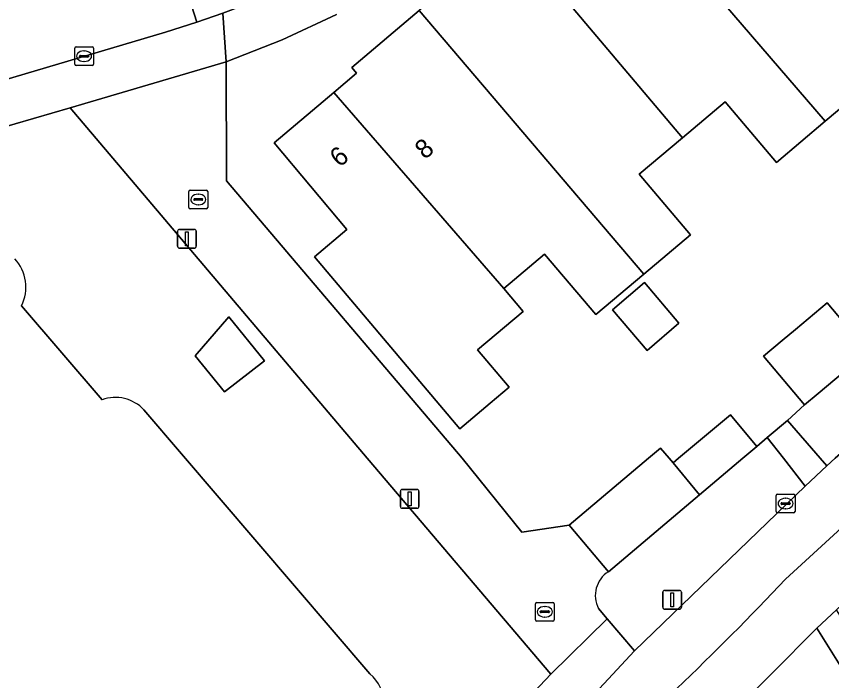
# Model space of a CAD drawing. Extents: x 157767 to 159172, y 387839 to 389425.
# Drawn here: x 158611.91 to 158655.29, y 388488.15 to 388523.53 of the extents above; entities that cross this region are included whole.
import ezdxf

# ---------------------------------------------------------------- set-up
doc = ezdxf.new("R2010")
doc.units = 0
for name, color, linetype in [('IMGEO_Erf', 7, 'Continuous'), ('IMGEO_Fietspad_gesloten', 7, 'Continuous'), ('IMGEO_Groenvoorziening', 7, 'Continuous'), ('IMGEO_Kolk', 7, 'Continuous'), ('IMGEO_Lichtmast', 7, 'Continuous'), ('IMGEO_Pand', 7, 'Continuous'), ('IMGEO_Pand_nummerreeks', 7, 'Continuous'), ('IMGEO_Rijbaan_lokaal_open', 7, 'Continuous'), ('IMGEO_Voetpad_open', 7, 'Continuous')]:
    doc.layers.add(name, color=color, linetype=linetype)

msp = doc.modelspace()

# ---------------------------------------------------------------- linework, layer by layer
at = {"layer": 'IMGEO_Erf'}
for points in [[(158628.945, 388523.637), (158626.049, 388522.288), (158623.08, 388521.107), (158623.096, 388514.772), (158635.628, 388500.002), (158638.811, 388496.07), (158641.325, 388496.428), (158645.55, 388500), (158646.192, 388500.544), (158646.651, 388500.002), (158646.854, 388499.761), (158647.14, 388500.002), (158649.9, 388502.311), (158651.304, 388500.632), (158651.864, 388501.105), (158652.933, 388502.007), (158653.844, 388502.838), (158651.664, 388505.444), (158652.661, 388506.278), (158653.36, 388506.863), (158655.057, 388508.282), (158657.237, 388505.676)], [(158657.357, 388519.98), (158654.941, 388517.943), (158652.348, 388515.755), (158649.63, 388518.978), (158647.352, 388517.057), (158645.055, 388515.119), (158647.775, 388511.894), (158645.289, 388509.797), (158642.741, 388507.647), (158640.018, 388510.875), (158637.846, 388509.043), (158638.876, 388507.821), (158636.447, 388505.773), (158638.126, 388503.782), (158637.129, 388502.941), (158635.5, 388501.567), (158627.773, 388510.727), (158629.493, 388512.178), (158625.619, 388516.801), (158628.799, 388519.482), (158630.015, 388520.507), (158629.758, 388520.814), (158633.346, 388523.839)], [(158631.562, 388479.175), (158640.35, 388488.498), (158630.569, 388500), (158614.765, 388518.665), (158607.924, 388516.663), (158602.064, 388514.947), (158582.659, 388509.267), (158580.881, 388508.747), (158574.283, 388506.693), (158571.826, 388505.624), (158570.247, 388504.772), (158568.103, 388503.379), (158563.902, 388500.002), (158546.841, 388486.547)], [(158612.182, 388508.11), (158616.471, 388503.109)], [(158618.697, 388502.572), (158630.72, 388488.527)]]:
    msp.add_lwpolyline(points, dxfattribs=at)
for points in [[(158647.168, 388507.186), (158645.468, 388505.74), (158643.627, 388507.906), (158645.326, 388509.351)], [(158621.415, 388505.462), (158623.212, 388507.533), (158625.119, 388505.193), (158622.986, 388503.534)]]:
    msp.add_lwpolyline(points, close=True, dxfattribs=at)
for centre, radius, start, end in [((158610.187, 388509.113), 2.233, 333.3161, 42.6954), ((158617.184, 388501.184), 2.053, 42.5348, 110.3394), ((158629.282, 388486.861), 2.201, 311.2243, 49.1897)]:
    msp.add_arc(centre, radius, start, end, dxfattribs=at)
at = {"layer": 'IMGEO_Fietspad_gesloten'}
msp.add_lwpolyline([(158652.838, 388493.554), (158659.858, 388500), (158660.682, 388500.679), (158664.653, 388504.018), (158670.056, 388508.515), (158678.286, 388515.435), (158684.993, 388521.093), (158682.972, 388523.432), (158682.17, 388522.755), (158675.086, 388516.78), (158674.13, 388515.973), (158672.921, 388514.953), (158671.918, 388514.107), (158664.936, 388508.217), (158663.241, 388506.781), (158660.428, 388504.325), (158659.208, 388503.261), (158655.473, 388500), (158655.036, 388499.593), (158653.875, 388498.513), (158644.809, 388489.749), (158640.139, 388484.721)], dxfattribs=at)
msp.add_arc((158535.454, 388604.533), 161.541, 313.69985, 316.60668, dxfattribs=at)
at = {"layer": 'IMGEO_Groenvoorziening'}
for points in [[(158659.208, 388503.261), (158657.237, 388505.676), (158654.581, 388503.455), (158653.844, 388502.838), (158652.933, 388502.007), (158654.681, 388500), (158655.036, 388499.593), (158655.473, 388500)], [(158642.419, 388467.188), (158650.996, 388473.359), (158666.864, 388485.888), (158660.186, 388481.857), (158654.51, 388490.947), (158649.707, 388486.119), (158642.859, 388478.94), (158647.265, 388471.978), (158642.208, 388468.343), (158639.196, 388473.512), (158641.827, 388476.336), (158641.285, 388477.29), (158638.204, 388474.061)]]:
    msp.add_lwpolyline(points, close=True, dxfattribs=at)
for points in [[(158653.875, 388498.513), (158652.721, 388500), (158651.864, 388501.105), (158651.304, 388500.632), (158650.559, 388500.002), (158648.257, 388498.055), (158643.414, 388493.959)], [(158642.886, 388491.996), (158643.351, 388491.453), (158644.809, 388489.749), (158653.875, 388498.513)]]:
    msp.add_lwpolyline(points, dxfattribs=at)
msp.add_arc((158644.209, 388492.693), 1.495, 122.1107, 207.7796, dxfattribs=at)
at = {"layer": 'IMGEO_Kolk'}
for p, q in [((158615.014, 388520.982), (158615.014, 388521.834)), ((158615.089, 388521.908), (158615.941, 388521.908)), ((158616.015, 388521.834), (158616.015, 388520.982)), ((158615.273, 388521.402), (158615.273, 388521.414)), ((158615.711, 388521.365), (158615.313, 388521.365)), ((158615.316, 388521.451), (158615.714, 388521.451)), ((158615.502, 388521.688), (158615.527, 388521.688)), ((158615.757, 388521.414), (158615.757, 388521.402)), ((158615.941, 388520.908), (158615.089, 388520.908)), ((158615.525, 388521.128), (158615.5, 388521.128)), ((158621.089, 388513.355), (158621.089, 388514.207)), ((158621.164, 388514.281), (158622.016, 388514.281)), ((158621.577, 388514.061), (158621.602, 388514.061)), ((158622.09, 388514.207), (158622.09, 388513.355)), ((158621.348, 388513.775), (158621.348, 388513.787)), ((158621.786, 388513.738), (158621.388, 388513.738)), ((158621.391, 388513.824), (158621.789, 388513.824)), ((158621.832, 388513.787), (158621.832, 388513.775)), ((158622.016, 388513.281), (158621.164, 388513.281)), ((158621.6, 388513.501), (158621.575, 388513.501)), ((158652.34, 388497.16), (158652.34, 388498.012)), ((158652.415, 388498.086), (158653.267, 388498.086)), ((158653.341, 388498.012), (158653.341, 388497.16)), ((158652.599, 388497.58), (158652.599, 388497.592)), ((158653.037, 388497.543), (158652.639, 388497.543)), ((158652.642, 388497.629), (158653.04, 388497.629)), ((158652.828, 388497.866), (158652.853, 388497.866)), ((158653.083, 388497.592), (158653.083, 388497.58)), ((158653.267, 388497.086), (158652.415, 388497.086)), ((158652.851, 388497.306), (158652.826, 388497.306)), ((158639.602, 388492.324), (158640.454, 388492.324)), ((158639.527, 388491.398), (158639.527, 388492.25)), ((158639.829, 388491.867), (158640.227, 388491.867)), ((158640.015, 388492.104), (158640.04, 388492.104)), ((158640.528, 388492.25), (158640.528, 388491.398)), ((158639.786, 388491.818), (158639.786, 388491.83)), ((158640.224, 388491.781), (158639.826, 388491.781)), ((158640.038, 388491.544), (158640.013, 388491.544)), ((158640.27, 388491.83), (158640.27, 388491.818)), ((158640.454, 388491.324), (158639.602, 388491.324))]:
    msp.add_line(p, q, dxfattribs=at)
for points in [[(158615.014, 388520.982), (158615.014, 388521.834)], [(158615.089, 388521.908), (158615.941, 388521.908)], [(158616.015, 388521.834), (158616.015, 388520.982)], [(158615.941, 388520.908), (158615.089, 388520.908)], [(158621.089, 388513.355), (158621.089, 388514.207)], [(158621.164, 388514.281), (158622.016, 388514.281)], [(158622.09, 388514.207), (158622.09, 388513.355)], [(158622.016, 388513.281), (158621.164, 388513.281)], [(158652.34, 388497.16), (158652.34, 388498.012)], [(158652.415, 388498.086), (158653.267, 388498.086)], [(158653.341, 388498.012), (158653.341, 388497.16)], [(158653.267, 388497.086), (158652.415, 388497.086)], [(158639.602, 388492.324), (158640.454, 388492.324)], [(158639.527, 388491.398), (158639.527, 388492.25)], [(158640.528, 388492.25), (158640.528, 388491.398)], [(158640.454, 388491.324), (158639.602, 388491.324)]]:
    msp.add_lwpolyline(points, dxfattribs=at)
for centre, radius, start, end in [((158615.091, 388521.832), 0.0765, 91.552, 178.448), ((158615.091, 388521.832), 0.0765, 91.552, 178.448), ((158615.939, 388521.832), 0.0765, 1.552, 88.448), ((158615.939, 388521.832), 0.0765, 1.552, 88.448), ((158615.313, 388521.411), 0.0403, 85.8775, 175.7526), ((158615.31, 388521.401), 0.0366, 178.938, 274.7102), ((158615.714, 388521.408), 0.043, 264.8664, 352.4533), ((158615.718, 388521.413), 0.0386, 1.7309, 96.639), ((158615.091, 388520.984), 0.0765, 181.552, 268.448), ((158615.091, 388520.984), 0.0765, 181.552, 268.448), ((158615.939, 388520.984), 0.0765, 271.552, 358.448), ((158615.939, 388520.984), 0.0765, 271.552, 358.448), ((158621.166, 388514.205), 0.0765, 91.552, 178.448), ((158621.166, 388514.205), 0.0765, 91.552, 178.448), ((158622.014, 388514.205), 0.0765, 1.552, 88.448), ((158622.014, 388514.205), 0.0765, 1.552, 88.448), ((158621.388, 388513.784), 0.0403, 85.8775, 175.7526), ((158621.385, 388513.774), 0.0366, 178.938, 274.7102), ((158621.789, 388513.781), 0.043, 264.8664, 352.4533), ((158621.793, 388513.786), 0.0386, 1.7309, 96.639), ((158621.166, 388513.357), 0.0765, 181.552, 268.448), ((158621.166, 388513.357), 0.0765, 181.552, 268.448), ((158622.014, 388513.357), 0.0765, 271.552, 358.448), ((158622.014, 388513.357), 0.0765, 271.552, 358.448), ((158652.417, 388498.01), 0.0765, 91.552, 178.448), ((158652.417, 388498.01), 0.0765, 91.552, 178.448), ((158653.265, 388498.01), 0.0765, 1.552, 88.448), ((158653.265, 388498.01), 0.0765, 1.552, 88.448), ((158652.639, 388497.589), 0.0403, 85.8775, 175.7526), ((158652.636, 388497.579), 0.0366, 178.938, 274.7102), ((158653.04, 388497.586), 0.043, 264.8664, 352.4533), ((158653.044, 388497.591), 0.0386, 1.7309, 96.639), ((158652.417, 388497.162), 0.0765, 181.552, 268.448), ((158652.417, 388497.162), 0.0765, 181.552, 268.448), ((158653.265, 388497.162), 0.0765, 271.552, 358.448), ((158653.265, 388497.162), 0.0765, 271.552, 358.448), ((158639.604, 388492.248), 0.0765, 91.552, 178.448), ((158639.604, 388492.248), 0.0765, 91.552, 178.448), ((158640.452, 388492.248), 0.0765, 1.552, 88.448), ((158640.452, 388492.248), 0.0765, 1.552, 88.448), ((158639.826, 388491.827), 0.0403, 85.8775, 175.7526), ((158640.231, 388491.829), 0.0386, 1.7309, 96.639), ((158639.823, 388491.817), 0.0366, 178.938, 274.7102), ((158640.227, 388491.824), 0.043, 264.8664, 352.4533), ((158639.604, 388491.4), 0.0765, 181.552, 268.448), ((158639.604, 388491.4), 0.0765, 181.552, 268.448), ((158640.452, 388491.4), 0.0765, 271.552, 358.448), ((158640.452, 388491.4), 0.0765, 271.552, 358.448)]:
    msp.add_arc(centre, radius, start, end, dxfattribs=at)
for centre, major_axis, ratio, start_param, end_param in [((158615.501, 388521.408), (-0.387, 0.002), 0.722429, 4.712389, 7.853982), ((158615.526, 388521.408), (-0.39, 0.002), 0.717154, 1.570796, 4.712389), ((158621.576, 388513.781), (-0.387, 0.002), 0.722429, 4.712389, 7.853982), ((158621.601, 388513.781), (-0.39, 0.002), 0.717154, 1.570796, 4.712389), ((158652.827, 388497.586), (-0.387, 0.002), 0.722429, 4.712389, 7.853982), ((158652.852, 388497.586), (-0.39, 0.002), 0.717154, 1.570796, 4.712389), ((158640.014, 388491.824), (-0.387, 0.002), 0.722429, 4.712389, 7.853982), ((158640.039, 388491.824), (-0.39, 0.002), 0.717154, 1.570796, 4.712389)]:
    msp.add_ellipse(centre, major_axis=major_axis, ratio=ratio, start_param=start_param, end_param=end_param, dxfattribs=at)
at = {"layer": 'IMGEO_Lichtmast'}
for p, q in [((158620.486, 388511.285), (158620.486, 388512.085)), ((158620.486, 388512.085), (158620.486, 388511.285)), ((158620.586, 388512.185), (158621.376, 388512.185)), ((158621.376, 388512.185), (158620.586, 388512.185)), ((158621.476, 388512.085), (158621.476, 388511.285)), ((158621.476, 388511.285), (158621.476, 388512.085)), ((158621.376, 388511.185), (158620.586, 388511.185)), ((158620.586, 388511.185), (158621.376, 388511.185)), ((158632.342, 388497.437), (158632.342, 388498.237)), ((158632.342, 388498.237), (158632.342, 388497.437)), ((158632.442, 388498.337), (158633.232, 388498.337)), ((158633.232, 388498.337), (158632.442, 388498.337)), ((158633.332, 388498.237), (158633.332, 388497.437)), ((158633.332, 388497.437), (158633.332, 388498.237)), ((158633.232, 388497.337), (158632.442, 388497.337)), ((158632.442, 388497.337), (158633.232, 388497.337)), ((158646.309, 388492.063), (158646.309, 388492.863)), ((158646.309, 388492.863), (158646.309, 388492.063)), ((158646.409, 388492.963), (158647.199, 388492.963)), ((158647.199, 388492.963), (158646.409, 388492.963)), ((158647.299, 388492.863), (158647.299, 388492.063)), ((158647.299, 388492.063), (158647.299, 388492.863)), ((158647.199, 388491.963), (158646.409, 388491.963)), ((158646.409, 388491.963), (158647.199, 388491.963))]:
    msp.add_line(p, q, dxfattribs=at)
for points in [[(158620.906, 388512.06), (158621.056, 388512.06), (158621.056, 388511.31), (158620.906, 388511.31), (158620.906, 388512.06)], [(158632.762, 388498.212), (158632.912, 388498.212), (158632.912, 388497.462), (158632.762, 388497.462), (158632.762, 388498.212)], [(158646.729, 388492.838), (158646.879, 388492.838), (158646.879, 388492.088), (158646.729, 388492.088), (158646.729, 388492.838)]]:
    msp.add_lwpolyline(points, dxfattribs=at)
for centre, start, end in [((158620.586, 388512.085), 90, 180), ((158620.586, 388512.085), 90, 180), ((158621.376, 388512.085), 0, 90), ((158621.376, 388512.085), 360, 90), ((158620.586, 388511.285), 180, 270), ((158620.586, 388511.285), 180, 270), ((158621.376, 388511.285), 270, 0), ((158621.376, 388511.285), 270, 0), ((158632.442, 388498.237), 90, 180), ((158632.442, 388498.237), 90, 180), ((158633.232, 388498.237), 0, 90), ((158633.232, 388498.237), 360, 90), ((158632.442, 388497.437), 180, 270), ((158632.442, 388497.437), 180, 270), ((158633.232, 388497.437), 270, 0), ((158633.232, 388497.437), 270, 0), ((158646.409, 388492.863), 90, 180), ((158646.409, 388492.863), 90, 180), ((158647.199, 388492.863), 0, 90), ((158647.199, 388492.863), 360, 90), ((158646.409, 388492.063), 180, 270), ((158646.409, 388492.063), 180, 270), ((158647.199, 388492.063), 270, 0), ((158647.199, 388492.063), 270, 0)]:
    msp.add_arc(centre, 0.1, start, end, dxfattribs=at)
at = {"layer": 'IMGEO_Pand'}
for points in [[(158648.017, 388535.716), (158646.284, 388534.254), (158645.557, 388533.641), (158649.438, 388529.04), (158647.102, 388527.069), (158654.941, 388517.943), (158657.357, 388519.98), (158659.705, 388521.96), (158659.59, 388522.095), (158656.977, 388525.171)], [(158647.102, 388527.069), (158644.835, 388525.157), (158640.945, 388529.769), (158640.219, 388529.157), (158638.427, 388527.645), (158647.352, 388517.057), (158649.63, 388518.978), (158652.348, 388515.755), (158654.941, 388517.943)], [(158633.346, 388523.839), (158645.289, 388509.797), (158647.775, 388511.894), (158645.055, 388515.119), (158647.352, 388517.057), (158638.427, 388527.645), (158636.671, 388526.164), (158636.436, 388526.444)], [(158633.346, 388523.839), (158629.758, 388520.814), (158630.015, 388520.507), (158628.799, 388519.482), (158637.846, 388509.043), (158640.018, 388510.875), (158642.741, 388507.647), (158645.289, 388509.797)], [(158628.799, 388519.482), (158625.619, 388516.801), (158629.493, 388512.178), (158627.773, 388510.727), (158635.5, 388501.567), (158637.129, 388502.941), (158638.126, 388503.782), (158636.447, 388505.773), (158638.876, 388507.821), (158637.846, 388509.043)], [(158643.627, 388507.906), (158645.468, 388505.74), (158647.168, 388507.186), (158645.326, 388509.351)], [(158655.057, 388508.282), (158653.36, 388506.863), (158652.661, 388506.278), (158651.664, 388505.444), (158653.844, 388502.838), (158654.581, 388503.455), (158657.237, 388505.676)], [(158621.415, 388505.462), (158622.986, 388503.534), (158625.119, 388505.193), (158623.212, 388507.533)], [(158646.854, 388499.761), (158648.257, 388498.055), (158650.559, 388500.002), (158651.304, 388500.632), (158649.9, 388502.311), (158647.14, 388500.002)], [(158646.854, 388499.761), (158646.651, 388500.002), (158646.192, 388500.544), (158645.55, 388500), (158641.325, 388496.428), (158643.414, 388493.959), (158648.257, 388498.055)]]:
    msp.add_lwpolyline(points, close=True, dxfattribs=at)
for points in [[(158616.471, 388503.109), (158612.182, 388508.11)], [(158630.72, 388488.527), (158618.697, 388502.572)]]:
    msp.add_lwpolyline(points, dxfattribs=at)
for centre, radius, start, end in [((158610.187, 388509.113), 2.233, 333.3161, 42.6954), ((158617.184, 388501.184), 2.053, 42.5348, 110.3394), ((158629.282, 388486.861), 2.201, 311.2243, 49.1897)]:
    msp.add_arc(centre, radius, start, end, dxfattribs=at)
at = {"layer": 'IMGEO_Rijbaan_lokaal_open'}
for points in [[(158619.96, 388528.12), (158621.504, 388523.216), (158622.895, 388523.704), (158624.112, 388524.161), (158622.582, 388529.072)], [(158619.85, 388522.693), (158621.504, 388523.216), (158619.96, 388528.12)], [(158575.174, 388509.446), (158597.424, 388516.038), (158619.85, 388522.693)], [(158623.096, 388514.772), (158623.08, 388521.107), (158614.765, 388518.665), (158630.569, 388500), (158640.35, 388488.498), (158643.351, 388491.453), (158642.886, 388491.996)], [(158643.414, 388493.959), (158641.325, 388496.428), (158638.811, 388496.07), (158635.628, 388500.002), (158623.096, 388514.772)]]:
    msp.add_lwpolyline(points, dxfattribs=at)
msp.add_arc((158644.209, 388492.693), 1.495, 122.1107, 207.7796, dxfattribs=at)
at = {"layer": 'IMGEO_Voetpad_open'}
for points in [[(158624.112, 388524.161), (158622.895, 388523.704), (158623.08, 388521.107), (158626.049, 388522.288), (158628.945, 388523.637)], [(158530.79, 388473.88), (158531.216, 388474.217), (158531.184, 388474.322), (158537.207, 388478.892), (158538.053, 388479.624), (158542.762, 388483.331), (158542.949, 388483.478), (158546.841, 388486.547), (158563.902, 388500.002), (158568.103, 388503.379), (158570.247, 388504.772), (158571.826, 388505.624), (158574.283, 388506.693), (158580.881, 388508.747), (158582.659, 388509.267), (158602.064, 388514.947), (158607.924, 388516.663), (158614.765, 388518.665), (158623.08, 388521.107), (158622.895, 388523.704), (158621.504, 388523.216), (158619.85, 388522.693), (158597.424, 388516.038), (158575.174, 388509.446)], [(158629.121, 388464.777), (158631.773, 388467.32), (158638.204, 388474.061), (158641.285, 388477.29), (158642.859, 388478.94), (158649.707, 388486.119), (158654.51, 388490.947), (158655.55, 388491.924), (158660.38, 388496.429), (158662.648, 388492.703), (158663.552, 388493.273), (158661.125, 388497.258), (158659.858, 388500), (158652.838, 388493.554)], [(158640.139, 388484.721), (158644.809, 388489.749), (158643.351, 388491.453), (158640.35, 388488.498), (158631.562, 388479.175), (158629.613, 388477.098), (158623.335, 388470.914), (158618.4, 388466.48), (158613.32, 388462.213), (158597.911, 388450.189), (158595.873, 388448.598), (158591.218, 388444.966), (158584.771, 388440.019), (158580.59, 388436.753), (158576.416, 388433.493), (158569.875, 388428.384), (158551.056, 388413.805), (158548.773, 388412.037), (158542.868, 388407.325), (158542.555, 388407.045), (158541.675, 388406.347), (158538.213, 388403.994)]]:
    msp.add_lwpolyline(points, dxfattribs=at)
for points in [[(158652.933, 388502.007), (158651.864, 388501.105), (158652.721, 388500), (158653.875, 388498.513), (158655.036, 388499.593), (158654.681, 388500)], [(158668.062, 388486.42), (158667.162, 388487.863), (158660.631, 388483.786), (158655.55, 388491.924), (158654.51, 388490.947), (158660.186, 388481.857), (158666.864, 388485.888), (158666.961, 388485.733)]]:
    msp.add_lwpolyline(points, close=True, dxfattribs=at)
msp.add_arc((158535.454, 388604.533), 161.541, 313.69985, 316.60668, dxfattribs=at)

# ---------------------------------------------------------------- texts
at = {"layer": 'IMGEO_Pand_nummerreeks'}
for s, rotation, p in [('6', 40.1357, (158629.112, 388515.456)), ('8', 40.1436, (158633.643, 388515.876))]:
    msp.add_text(s, height=1, rotation=rotation, dxfattribs=at).set_placement(p)

doc.saveas('drawing.dxf')
